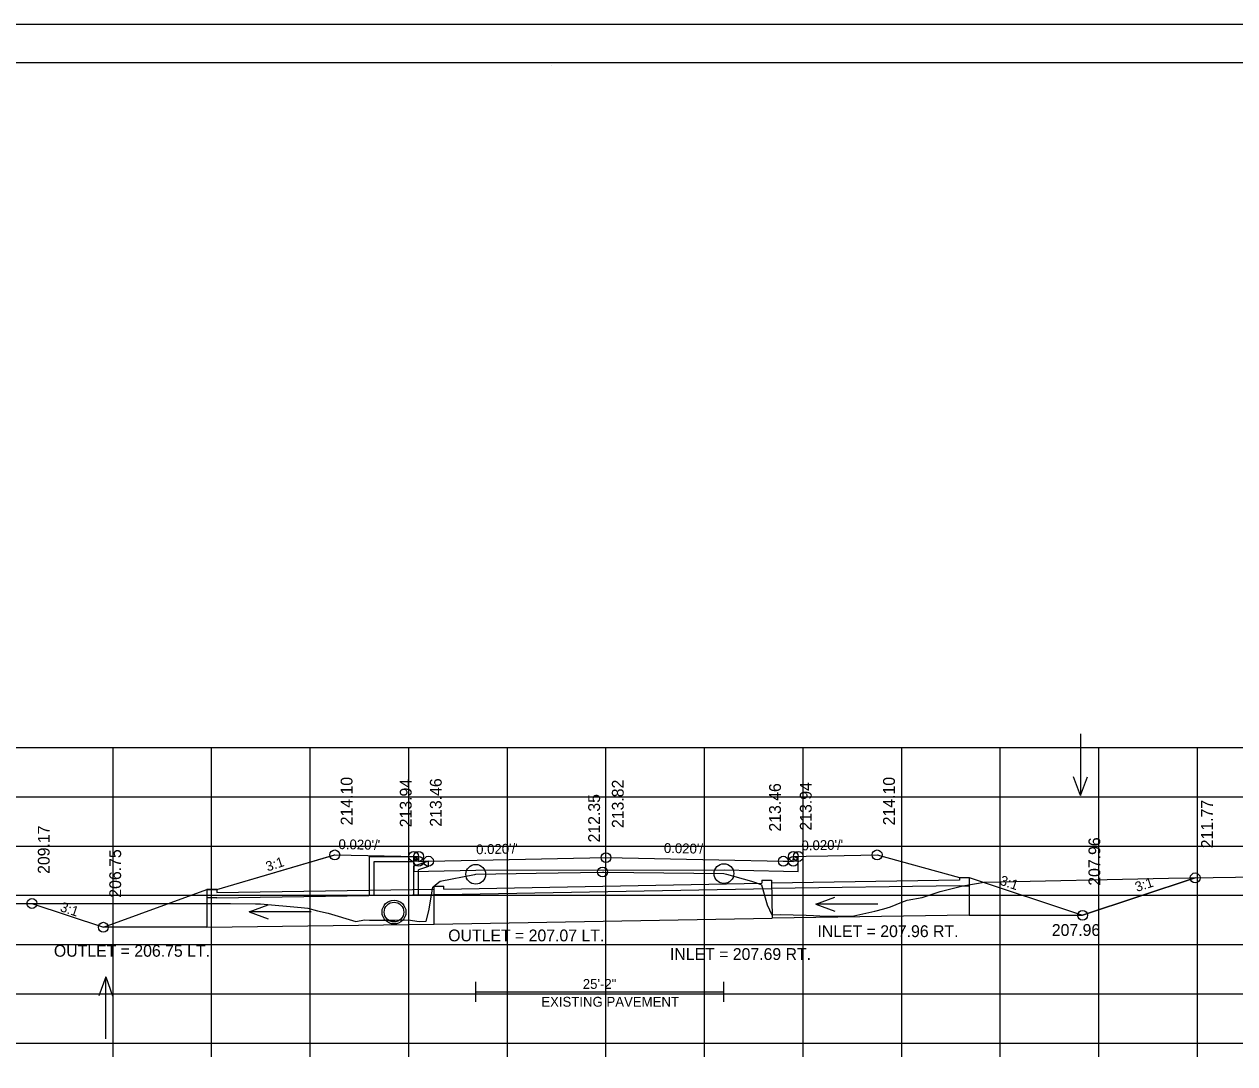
# Model space of a CAD drawing. Extents: x 1368968 to 1369915, y 377395 to 380381.
# Drawn here: x 1369079.1 to 1369201.9, y 379222.3 to 379327.7 of the extents above; entities that cross this region are included whole.
import ezdxf

# ---------------------------------------------------------------- set-up
doc = ezdxf.new("R2010")
doc.units = 0
for name, color, linetype in [('S_BORDER_NO_PLOT', 7, 'Continuous'), ('S_BREAKLINE_ANNOT', 7, 'Continuous'), ('S_BRIDGE_ANNOT', 7, 'Continuous'), ('S_CROSS_DRAIN', 7, 'Continuous'), ('S_CTL_TABLE', 7, 'Continuous'), ('S_CURB_ANNOT', 7, 'Continuous'), ('S_DITCHLINE_ANNOT', 7, 'Continuous'), ('S_DROP_INLET', 7, 'Continuous'), ('S_EDGE_CONCRETE', 7, 'Continuous'), ('S_EXIST_ROW_ANNOT', 7, 'Continuous'), ('S_EXISTING_ALIGNMENT', 7, 'Continuous'), ('S_EXISTING_ALIGNMENT_ANNOT', 7, 'Continuous'), ('S_FENCE', 7, 'Continuous')]:
    doc.layers.add(name, color=color, linetype=linetype)

msp = doc.modelspace()

# ---------------------------------------------------------------- linework, layer by layer
at = {"layer": 'S_BORDER_NO_PLOT'}
msp.add_lwpolyline([(1369118.62, 379243.32), (1369118.63, 379241.81), (1369120.13, 379241.84), (1369124.92, 379241.93), (1369150.13, 379241.96), (1369156.13, 379241.84), (1369157.63, 379241.81), (1369157.64, 379243.32)], dxfattribs=at)
at = {"layer": 'S_BREAKLINE_ANNOT'}
for p, q in [((1368998.13, 379224.38), (1369278.13, 379224.38)), ((1369088.13, 379222.98), (1369088.13, 379224.38)), ((1369098.13, 379222.98), (1369098.13, 379224.38)), ((1369108.13, 379222.98), (1369108.13, 379224.38)), ((1369118.13, 379222.98), (1369118.13, 379224.38)), ((1369128.13, 379222.98), (1369128.13, 379224.38)), ((1369138.13, 379222.98), (1369138.13, 379224.38)), ((1369148.13, 379222.98), (1369148.13, 379224.38)), ((1369158.13, 379222.98), (1369158.13, 379224.38)), ((1369168.13, 379222.98), (1369168.13, 379224.38)), ((1369178.13, 379222.98), (1369178.13, 379224.38)), ((1369188.13, 379222.98), (1369188.13, 379224.38)), ((1369198.13, 379222.98), (1369198.13, 379224.38))]:
    msp.add_line(p, q, dxfattribs=at)
at = {"layer": 'S_BRIDGE_ANNOT'}
for p, q in [((1368980.13, 379323.84), (1369296.31, 379323.84)), ((1369132.65, 379323.58), (1369132.65, 379323.58)), ((1369132.65, 379323.58), (1369132.65, 379323.58))]:
    msp.add_line(p, q, dxfattribs=at)
at = {"layer": 'S_CROSS_DRAIN'}
for p, q in [((1369173.99, 379241.18), (1369174.99, 379241.18)), ((1369173.99, 379241.18), (1369173.99, 379240.93)), ((1369174.99, 379241.18), (1369174.99, 379237.36)), ((1369174.99, 379241.18), (1369186.48, 379237.35)), ((1369197.9, 379241.15), (1369186.48, 379237.35)), ((1369087.15, 379236.14), (1369097.65, 379239.97)), ((1369097.65, 379239.97), (1369097.65, 379236.14)), ((1369098.65, 379239.97), (1369097.65, 379239.97)), ((1369098.65, 379239.68), (1369120.7, 379240)), ((1369098.65, 379239.97), (1369098.65, 379239.68)), ((1369120.7, 379236.45), (1369120.7, 379240.3)), ((1369120.7, 379240.3), (1369121.7, 379240.3)), ((1369121.7, 379240.01), (1369153.93, 379240.6)), ((1369121.7, 379240.01), (1369121.7, 379240.3)), ((1369121.7, 379239.47), (1369154.95, 379240.07)), ((1369153.93, 379240.91), (1369154.93, 379240.91)), ((1369153.93, 379240.91), (1369153.93, 379240.6)), ((1369154.93, 379240.91), (1369155, 379237.07)), ((1369173.99, 379240.93), (1369154.94, 379240.61)), ((1369173.99, 379240.35), (1369154.95, 379240.07)), ((1369173.99, 379240.35), (1369174.99, 379240.35)), ((1369079.9, 379238.55), (1369087.15, 379236.14)), ((1369098.65, 379239.14), (1369097.65, 379239.14)), ((1369098.65, 379239.14), (1369120.7, 379239.47)), ((1369120.7, 379239.47), (1369121.7, 379239.47)), ((1369174.99, 379237.36), (1369155, 379237.07)), ((1369174.99, 379237.35), (1369186.48, 379237.35)), ((1369097.65, 379236.14), (1369087.15, 379236.14)), ((1369097.65, 379236.14), (1369120.7, 379236.45)), ((1369120.7, 379236.45), (1369155, 379237.07)), ((1369124.92, 379229.59), (1369150.1, 379229.59))]:
    msp.add_line(p, q, dxfattribs=at)
at = {"layer": 'S_CTL_TABLE'}
msp.add_lwpolyline([(1369076.72, 379238.56), (1369082.69, 379238.55), (1369100.03, 379238.54), (1369102.57, 379238.53), (1369103.08, 379238.53), (1369107.22, 379238.15), (1369107.88, 379238.06), (1369108.87, 379237.8), (1369109.96, 379237.58), (1369112.77, 379236.73), (1369113.64, 379236.88), (1369114.15, 379236.87), (1369116.24, 379236.85), (1369116.7, 379236.85), (1369118.06, 379236.9), (1369119.18, 379236.73), (1369119.9, 379236.75), (1369120.17, 379237.82), (1369120.58, 379240.19), (1369120.85, 379240.45), (1369121.32, 379240.8), (1369124.78, 379241.48), (1369124.82, 379241.5), (1369124.92, 379241.51), (1369131.05, 379241.62), (1369137.78, 379241.74), (1369137.92, 379241.74), (1369150.1, 379241.58), (1369150.35, 379241.51), (1369152.88, 379240.83), (1369153.39, 379240.65), (1369153.9, 379240.45), (1369154.48, 379238.4), (1369154.95, 379237.4), (1369155.8, 379237.42), (1369158.45, 379237.37), (1369159.2, 379237.32), (1369160.46, 379237.26), (1369163.28, 379237.3), (1369165.4, 379237.76), (1369166.31, 379238.02), (1369167.01, 379238.2), (1369168.16, 379238.69), (1369168.7, 379238.89), (1369170.2, 379239.15), (1369172.02, 379239.75), (1369174.33, 379240.34), (1369176.49, 379240.72), (1369195.18, 379241.11), (1369217.82, 379241.46)], dxfattribs=at)
at = {"layer": 'S_CURB_ANNOT'}
msp.add_lwpolyline([(1369079.9, 379238.55), (1369087.15, 379236.14), (1369097.65, 379239.97), (1369098.65, 379239.97), (1369110.6, 379243.47), (1369110.61, 379243.48), (1369110.62, 379243.48), (1369110.63, 379243.48), (1369115.62, 379243.38), (1369115.63, 379243.38), (1369117.31, 379243.35), (1369118.62, 379243.32), (1369118.62, 379243.32), (1369119.12, 379243.32), (1369119.13, 379242.82), (1369119.74, 379242.83), (1369120.13, 379242.84), (1369120.15, 379242.84), (1369138.13, 379243.2), (1369138.16, 379243.2), (1369149.57, 379242.97), (1369156.11, 379242.84), (1369156.13, 379242.84), (1369156.61, 379242.83), (1369157.13, 379242.82), (1369157.14, 379243.32), (1369157.64, 379243.32), (1369158.44, 379243.34), (1369160.64, 379243.38), (1369160.64, 379243.38), (1369165.64, 379243.48), (1369165.64, 379243.48), (1369173.99, 379241.18), (1369174.99, 379241.18), (1369186.48, 379237.35), (1369197.9, 379241.15)], dxfattribs=at)
at = {"layer": 'S_DITCHLINE_ANNOT'}
for p, q in [((1368998.13, 379254.38), (1369278.13, 379254.38)), ((1369088.13, 379224.38), (1369088.13, 379254.38)), ((1369098.13, 379224.38), (1369098.13, 379254.38)), ((1369108.13, 379224.38), (1369108.13, 379254.38)), ((1369118.13, 379224.38), (1369118.13, 379254.38)), ((1369128.13, 379224.38), (1369128.13, 379254.38)), ((1369138.13, 379224.38), (1369138.13, 379254.38)), ((1369148.13, 379224.38), (1369148.13, 379254.38)), ((1369158.13, 379224.38), (1369158.13, 379254.38)), ((1369168.13, 379224.38), (1369168.13, 379254.38)), ((1369178.13, 379224.38), (1369178.13, 379254.38)), ((1369188.13, 379224.38), (1369188.13, 379254.38)), ((1369198.13, 379224.38), (1369198.13, 379254.38)), ((1368998.13, 379249.38), (1369278.13, 379249.38)), ((1368998.13, 379244.38), (1369278.13, 379244.38)), ((1368998.13, 379239.38), (1369278.13, 379239.38)), ((1368998.13, 379234.38), (1369278.13, 379234.38)), ((1368998.13, 379229.38), (1369278.13, 379229.38)), ((1368998.13, 379224.38), (1369278.13, 379224.38))]:
    msp.add_line(p, q, dxfattribs=at)
at = {"layer": 'S_DROP_INLET'}
msp.add_line((1368967.73, 379327.74), (1369301.07, 379327.74), dxfattribs=at)
for points in [[(1368967.73, 379327.74), (1369301.07, 379327.74), (1369301.07, 379114.4), (1368967.73, 379114.4)], [(1369214.05, 379323.84), (1369214.05, 379313.96), (1369249.79, 379313.96), (1369249.79, 379311.04), (1369272.99, 379311.04), (1369272.99, 379286.71), (1369296.31, 379286.71), (1369296.31, 379118.38), (1368980.13, 379118.38), (1368980.13, 379323.84)]]:
    msp.add_lwpolyline(points, close=True, dxfattribs=at)
for centre, radius in [((1369110.62, 379243.48), 0.5), ((1369118.62, 379243.32), 0.5), ((1369119.12, 379243.32), 0.5), ((1369138.13, 379243.2), 0.5), ((1369157.14, 379243.32), 0.5), ((1369157.64, 379243.32), 0.5), ((1369165.64, 379243.48), 0.5), ((1369119.13, 379242.82), 0.5), ((1369120.13, 379242.84), 0.5), ((1369120.13, 379242.84), 0.5), ((1369124.92, 379241.51), 1), ((1369137.78, 379241.74), 0.5), ((1369150.1, 379241.58), 1), ((1369156.13, 379242.84), 0.5), ((1369156.13, 379242.84), 0.5), ((1369157.13, 379242.82), 0.5), ((1369197.9, 379241.15), 0.5), ((1369079.9, 379238.55), 0.5), ((1369116.63, 379237.68), 1.21), ((1369186.48, 379237.35), 0.5), ((1369087.15, 379236.14), 0.5)]:
    msp.add_circle(centre, radius, dxfattribs=at)
at = {"layer": 'S_EDGE_CONCRETE'}
for p, q in [((1369098.65, 379239.97), (1369110.62, 379243.48)), ((1369165.64, 379243.48), (1369173.99, 379241.18))]:
    msp.add_line(p, q, dxfattribs=at)
at = {"layer": 'S_EXIST_ROW_ANNOT'}
for p, q in [((1369114.13, 379243.32), (1369118.88, 379243.32)), ((1369114.63, 379242.82), (1369118.63, 379242.82)), ((1369118.97, 379243.16), (1369118.63, 379242.82)), ((1369120.13, 379242.84), (1369118.63, 379242.32)), ((1369118.97, 379243.16), (1369118.88, 379243.32)), ((1369120.13, 379242.31), (1369119.13, 379241.96)), ((1369124.92, 379228.59), (1369124.92, 379230.59)), ((1369150.1, 379228.59), (1369150.1, 379230.59))]:
    msp.add_line(p, q, dxfattribs=at)
for points in [[(1369114.13, 379239.37), (1369114.13, 379241.82), (1369114.13, 379243.32)], [(1369114.63, 379239.38), (1369114.63, 379241.82), (1369114.63, 379242.82)], [(1369118.63, 379239.44), (1369118.63, 379241.82), (1369118.63, 379242.32)], [(1369120.13, 379242.31), (1369120.13, 379242.84)], [(1369119.13, 379239.45), (1369119.13, 379241.82), (1369119.13, 379241.96)]]:
    msp.add_lwpolyline(points, dxfattribs=at)
msp.add_circle((1369116.63, 379237.68), 1, dxfattribs=at)
at = {"layer": 'S_EXISTING_ALIGNMENT'}
for p, q in [((1369186.27, 379255.77), (1369186.27, 379249.49)), ((1369186.27, 379249.49), (1369185.57, 379251.41)), ((1369186.27, 379249.49), (1369186.97, 379251.41)), ((1369159.42, 379238.48), (1369161.34, 379239.18)), ((1369101.93, 379237.7), (1369103.85, 379238.4)), ((1369108.22, 379237.7), (1369101.93, 379237.7)), ((1369101.93, 379237.7), (1369103.85, 379237)), ((1369165.7, 379238.48), (1369159.42, 379238.48)), ((1369159.42, 379238.48), (1369161.34, 379237.78)), ((1369087.39, 379231.1), (1369086.69, 379229.17)), ((1369087.39, 379224.81), (1369087.39, 379231.1)), ((1369087.39, 379231.1), (1369088.09, 379229.17))]:
    msp.add_line(p, q, dxfattribs=at)
at = {"layer": 'S_EXISTING_ALIGNMENT_ANNOT'}
msp.add_line((1369138.13, 379241.74), (1369138.13, 379251.74), dxfattribs=at)

# ---------------------------------------------------------------- texts
at = {"layer": 'S_EXIST_ROW_ANNOT'}
for s, height, p in [('207.96', 1.2, (1369183.36, 379235.26)), ('25\'-2"', 1, (1369135.78, 379229.89)), ('EXISTING PAVEMENT', 1, (1369131.57, 379228.08))]:
    msp.add_text(s, height=height, dxfattribs=at).set_placement(p)
at = {"layer": 'S_EXISTING_ALIGNMENT'}
for s, p in [('INLET = 207.96 RT.', (1369159.58, 379235.14)), ('OUTLET = 207.07 LT.', (1369122.13, 379234.71)), ('OUTLET = 206.75 LT.', (1369082.13, 379233.15)), ('INLET = 207.69 RT.', (1369144.62, 379232.82))]:
    msp.add_text(s, height=1.2, dxfattribs=at).set_placement(p)
at = {"layer": 'S_EXISTING_ALIGNMENT_ANNOT'}
for s, p in [('214.10', (1369112.42, 379246.48)), ('213.94', (1369118.42, 379246.28)), ('213.46', (1369121.47, 379246.34)), ('213.82', (1369139.93, 379246.2)), ('213.94', (1369159, 379245.95)), ('214.10', (1369167.44, 379246.48)), ('212.35', (1369137.53, 379244.74)), ('213.46', (1369155.88, 379245.84)), ('211.77', (1369199.7, 379244.15)), ('209.17', (1369081.7, 379241.55)), ('207.96', (1369188.28, 379240.35)), ('206.75', (1369088.95, 379239.14))]:
    msp.add_text(s, height=1.2, rotation=90, dxfattribs=at).set_placement(p)
at = {"layer": 'S_FENCE'}
for s, rotation, p in [("0.020'/'", 358.8543, (1369110.99, 379244.07)), ("0.020'/'", 1.1457, (1369124.97, 379243.54)), ("0.020'/'", 358.8542, (1369144, 379243.68)), ("0.020'/'", 1.1458, (1369157.98, 379243.93)), ('3:1', 18.4334, (1369103.81, 379241.78)), ('3:1', 341.5669, (1369178, 379240.48)), ('3:1', 18.4334, (1369191.99, 379239.71)), ('3:1', 341.5698, (1369082.68, 379237.79))]:
    msp.add_text(s, height=1, rotation=rotation, dxfattribs=at).set_placement(p)

doc.saveas('drawing.dxf')
